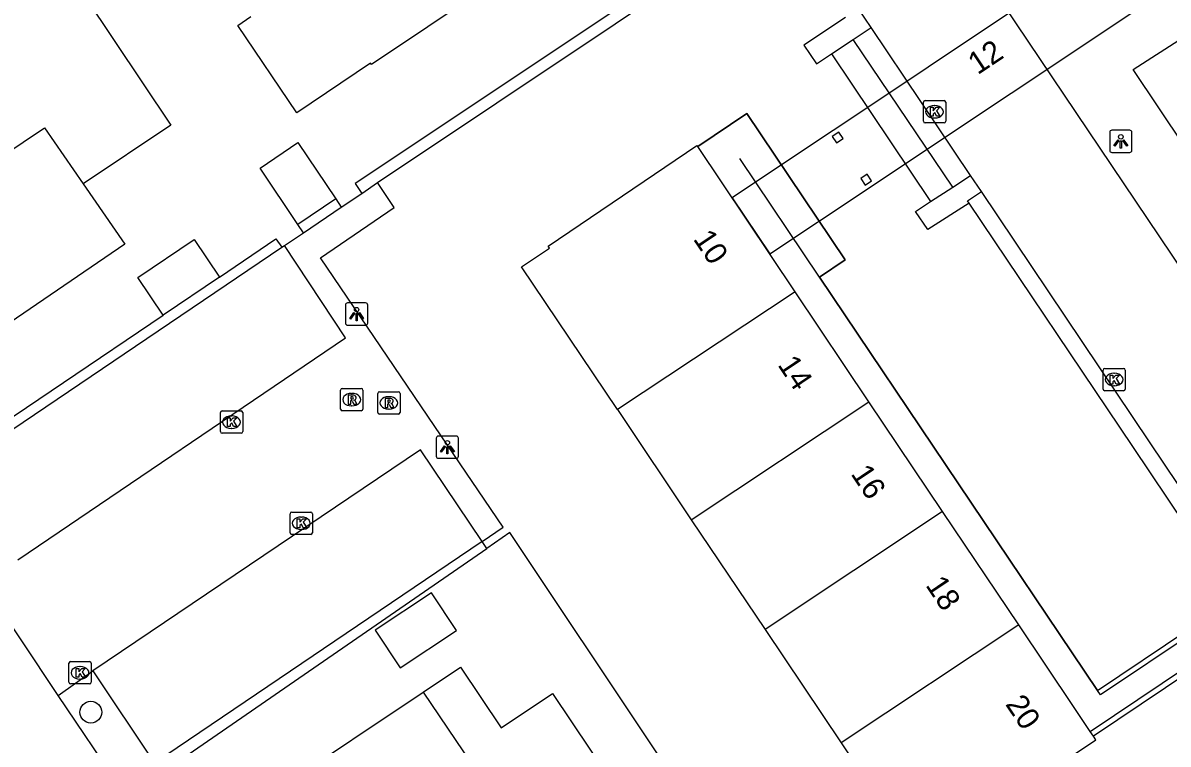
# Model space of a CAD drawing. Extents: x 158797 to 159887, y 384318 to 385255.
# Drawn here: x 159042.4 to 159093.8, y 384720.3 to 384752.6 of the extents above; entities that cross this region are included whole.
import ezdxf

# ---------------------------------------------------------------- set-up
doc = ezdxf.new("R2010")
doc.units = 0
for name, color, linetype in [('IMGEO_Boom', 7, 'Continuous'), ('IMGEO_Erf', 7, 'Continuous'), ('IMGEO_Groenvoorziening', 7, 'Continuous'), ('IMGEO_Haag', 7, 'Continuous'), ('IMGEO_Kolk', 7, 'Continuous'), ('IMGEO_Lichtpunt', 7, 'Continuous'), ('IMGEO_Muur', 7, 'Continuous'), ('IMGEO_Pand', 7, 'Continuous'), ('IMGEO_Pand_nummerreeks', 7, 'Continuous'), ('IMGEO_Pand_overbouw', 7, 'Continuous'), ('IMGEO_Parkeervlak_open', 7, 'Continuous'), ('IMGEO_Rijbaan_lokaal_open', 7, 'Continuous'), ('IMGEO_Rioolput', 7, 'Continuous'), ('IMGEO_Voetpad_halfverhard', 7, 'Continuous'), ('IMGEO_Voetpad_open', 7, 'Continuous')]:
    doc.layers.add(name, color=color, linetype=linetype)

msp = doc.modelspace()

# ---------------------------------------------------------------- linework, layer by layer
at = {"layer": 'IMGEO_Boom'}
msp.add_circle((159045.492, 384721.714), 0.489, dxfattribs=at)
at = {"layer": 'IMGEO_Erf'}
msp.add_lwpolyline([(159077.226, 384710.406), (159064.307, 384729.784), (159063.265, 384729.068)], dxfattribs=at)
at = {"layer": 'IMGEO_Groenvoorziening'}
for points in [[(159049.241, 384719.376), (159063.265, 384729.068)], [(159063.265, 384729.068), (159063.063, 384729.38)]]:
    msp.add_lwpolyline(points, dxfattribs=at)
at = {"layer": 'IMGEO_Haag'}
for points in [[(159059.406, 384776.641), (159073.463, 384756.185), (159057.365, 384745.439), (159057.651, 384745)], [(159058.367, 384745.484), (159074.393, 384756.206)], [(159056.488, 384744.748), (159056.734, 384744.381)], [(159055.036, 384743.235), (159054.792, 384743.606)], [(159051.271, 384741.234), (159053.794, 384742.96), (159054.064, 384742.579)], [(159039.779, 384733.493), (159048.744, 384739.532)]]:
    msp.add_lwpolyline(points, dxfattribs=at)
at = {"layer": 'IMGEO_Kolk'}
for p, q in [((159082.864, 384748.236), (159082.864, 384749.088)), ((159082.939, 384749.162), (159083.791, 384749.162)), ((159083.865, 384749.088), (159083.865, 384748.236)), ((159083.352, 384748.942), (159083.377, 384748.942)), ((159083.791, 384748.162), (159082.939, 384748.162)), ((159083.375, 384748.382), (159083.35, 384748.382)), ((159091.002, 384737.144), (159091.854, 384737.144)), ((159090.927, 384736.218), (159090.927, 384737.07)), ((159091.415, 384736.924), (159091.44, 384736.924)), ((159091.928, 384737.07), (159091.928, 384736.218)), ((159091.854, 384736.144), (159091.002, 384736.144)), ((159091.438, 384736.364), (159091.413, 384736.364)), ((159051.308, 384734.307), (159051.308, 384735.159)), ((159051.383, 384735.233), (159052.235, 384735.233)), ((159052.309, 384735.159), (159052.309, 384734.307)), ((159051.796, 384735.013), (159051.821, 384735.013)), ((159052.235, 384734.233), (159051.383, 384734.233)), ((159051.819, 384734.453), (159051.794, 384734.453)), ((159054.438, 384729.768), (159054.438, 384730.62)), ((159054.513, 384730.694), (159055.365, 384730.694)), ((159054.926, 384730.474), (159054.951, 384730.474)), ((159055.439, 384730.62), (159055.439, 384729.768)), ((159055.365, 384729.694), (159054.513, 384729.694)), ((159054.949, 384729.914), (159054.924, 384729.914)), ((159044.508, 384723.057), (159044.508, 384723.909)), ((159044.583, 384723.983), (159045.435, 384723.983)), ((159044.996, 384723.763), (159045.021, 384723.763)), ((159045.509, 384723.909), (159045.509, 384723.057)), ((159045.435, 384722.983), (159044.583, 384722.983)), ((159045.019, 384723.203), (159044.994, 384723.203))]:
    msp.add_line(p, q, dxfattribs=at)
for points in [[(159082.864, 384748.236), (159082.864, 384749.088)], [(159082.939, 384749.162), (159083.791, 384749.162)], [(159083.865, 384749.088), (159083.865, 384748.236)], [(159083.185, 384748.862), (159083.308, 384748.862), (159083.308, 384748.711), (159083.438, 384748.862), (159083.602, 384748.862), (159083.456, 384748.711), (159083.609, 384748.462), (159083.457, 384748.462), (159083.372, 384748.626), (159083.308, 384748.559), (159083.308, 384748.462), (159083.185, 384748.462), (159083.185, 384748.862)], [(159083.791, 384748.162), (159082.939, 384748.162)], [(159091.002, 384737.144), (159091.854, 384737.144)], [(159090.927, 384736.218), (159090.927, 384737.07)], [(159091.248, 384736.844), (159091.371, 384736.844), (159091.371, 384736.693), (159091.501, 384736.844), (159091.665, 384736.844), (159091.519, 384736.693), (159091.672, 384736.444), (159091.52, 384736.444), (159091.435, 384736.608), (159091.371, 384736.541), (159091.371, 384736.444), (159091.248, 384736.444), (159091.248, 384736.844)], [(159091.928, 384737.07), (159091.928, 384736.218)], [(159091.854, 384736.144), (159091.002, 384736.144)], [(159051.308, 384734.307), (159051.308, 384735.159)], [(159051.383, 384735.233), (159052.235, 384735.233)], [(159052.309, 384735.159), (159052.309, 384734.307)], [(159051.629, 384734.933), (159051.752, 384734.933), (159051.752, 384734.782), (159051.882, 384734.933), (159052.046, 384734.933), (159051.9, 384734.782), (159052.053, 384734.533), (159051.901, 384734.533), (159051.816, 384734.697), (159051.752, 384734.63), (159051.752, 384734.533), (159051.629, 384734.533), (159051.629, 384734.933)], [(159052.235, 384734.233), (159051.383, 384734.233)], [(159054.438, 384729.768), (159054.438, 384730.62)], [(159054.513, 384730.694), (159055.365, 384730.694)], [(159055.439, 384730.62), (159055.439, 384729.768)], [(159054.759, 384730.394), (159054.882, 384730.394), (159054.882, 384730.243), (159055.012, 384730.394), (159055.176, 384730.394), (159055.03, 384730.243), (159055.183, 384729.994), (159055.031, 384729.994), (159054.946, 384730.158), (159054.882, 384730.091), (159054.882, 384729.994), (159054.759, 384729.994), (159054.759, 384730.394)], [(159055.365, 384729.694), (159054.513, 384729.694)], [(159044.508, 384723.057), (159044.508, 384723.909)], [(159044.583, 384723.983), (159045.435, 384723.983)], [(159045.509, 384723.909), (159045.509, 384723.057)], [(159044.829, 384723.683), (159044.952, 384723.683), (159044.952, 384723.532), (159045.082, 384723.683), (159045.246, 384723.683), (159045.1, 384723.532), (159045.253, 384723.283), (159045.101, 384723.283), (159045.016, 384723.447), (159044.952, 384723.38), (159044.952, 384723.283), (159044.829, 384723.283), (159044.829, 384723.683)], [(159045.435, 384722.983), (159044.583, 384722.983)]]:
    msp.add_lwpolyline(points, dxfattribs=at)
for centre, start, end in [((159082.941, 384749.086), 91.552, 178.448), ((159082.941, 384749.086), 91.552, 178.448), ((159083.789, 384749.086), 1.552, 88.448), ((159083.789, 384749.086), 1.552, 88.448), ((159082.941, 384748.238), 181.552, 268.448), ((159082.941, 384748.238), 181.552, 268.448), ((159083.789, 384748.238), 271.552, 358.448), ((159083.789, 384748.238), 271.552, 358.448), ((159091.004, 384737.068), 91.552, 178.448), ((159091.004, 384737.068), 91.552, 178.448), ((159091.852, 384737.068), 1.552, 88.448), ((159091.852, 384737.068), 1.552, 88.448), ((159091.004, 384736.22), 181.552, 268.448), ((159091.004, 384736.22), 181.552, 268.448), ((159091.852, 384736.22), 271.552, 358.448), ((159091.852, 384736.22), 271.552, 358.448), ((159051.385, 384735.157), 91.552, 178.448), ((159051.385, 384735.157), 91.552, 178.448), ((159052.233, 384735.157), 1.552, 88.448), ((159052.233, 384735.157), 1.552, 88.448), ((159051.385, 384734.309), 181.552, 268.448), ((159051.385, 384734.309), 181.552, 268.448), ((159052.233, 384734.309), 271.552, 358.448), ((159052.233, 384734.309), 271.552, 358.448), ((159054.515, 384730.618), 91.552, 178.448), ((159054.515, 384730.618), 91.552, 178.448), ((159055.363, 384730.618), 1.552, 88.448), ((159055.363, 384730.618), 1.552, 88.448), ((159054.515, 384729.77), 181.552, 268.448), ((159054.515, 384729.77), 181.552, 268.448), ((159055.363, 384729.77), 271.552, 358.448), ((159055.363, 384729.77), 271.552, 358.448), ((159044.585, 384723.907), 91.552, 178.448), ((159044.585, 384723.907), 91.552, 178.448), ((159045.433, 384723.907), 1.552, 88.448), ((159045.433, 384723.907), 1.552, 88.448), ((159044.585, 384723.059), 181.552, 268.448), ((159044.585, 384723.059), 181.552, 268.448), ((159045.433, 384723.059), 271.552, 358.448), ((159045.433, 384723.059), 271.552, 358.448)]:
    msp.add_arc(centre, 0.0765, start, end, dxfattribs=at)
for centre, major_axis, ratio, start_param, end_param in [((159083.351, 384748.662), (-0.387, 0.002), 0.722429, 4.712389, 7.853982), ((159083.376, 384748.662), (-0.39, 0.002), 0.717154, 1.570796, 4.712389), ((159091.414, 384736.644), (-0.387, 0.002), 0.722429, 4.712389, 7.853982), ((159091.439, 384736.644), (-0.39, 0.002), 0.717154, 1.570796, 4.712389), ((159051.795, 384734.733), (-0.387, 0.002), 0.722429, 4.712389, 7.853982), ((159051.82, 384734.733), (-0.39, 0.002), 0.717154, 1.570796, 4.712389), ((159054.925, 384730.194), (-0.387, 0.002), 0.722429, 4.712389, 7.853982), ((159054.95, 384730.194), (-0.39, 0.002), 0.717154, 1.570796, 4.712389), ((159044.995, 384723.483), (-0.387, 0.002), 0.722429, 4.712389, 7.853982), ((159045.02, 384723.483), (-0.39, 0.002), 0.717154, 1.570796, 4.712389)]:
    msp.add_ellipse(centre, major_axis=major_axis, ratio=ratio, start_param=start_param, end_param=end_param, dxfattribs=at)
at = {"layer": 'IMGEO_Lichtpunt'}
for p, q in [((159091.229, 384747.74), (159091.229, 384746.933)), ((159091.229, 384747.74), (159091.229, 384746.933)), ((159092.131, 384747.835), (159091.323, 384747.835)), ((159092.131, 384747.835), (159091.323, 384747.835)), ((159092.225, 384746.933), (159092.225, 384747.74)), ((159092.225, 384746.933), (159092.225, 384747.74)), ((159091.323, 384746.839), (159092.131, 384746.839)), ((159091.323, 384746.839), (159092.131, 384746.839)), ((159056.925, 384739.986), (159056.925, 384739.179)), ((159056.925, 384739.986), (159056.925, 384739.179)), ((159057.827, 384740.081), (159057.019, 384740.081)), ((159057.827, 384740.081), (159057.019, 384740.081)), ((159057.921, 384739.179), (159057.921, 384739.986)), ((159057.921, 384739.179), (159057.921, 384739.986)), ((159057.019, 384739.085), (159057.827, 384739.085)), ((159057.019, 384739.085), (159057.827, 384739.085)), ((159061.901, 384734.105), (159061.093, 384734.105)), ((159061.901, 384734.105), (159061.093, 384734.105)), ((159060.999, 384734.01), (159060.999, 384733.203)), ((159060.999, 384734.01), (159060.999, 384733.203)), ((159061.995, 384733.203), (159061.995, 384734.01)), ((159061.995, 384733.203), (159061.995, 384734.01)), ((159061.093, 384733.109), (159061.901, 384733.109)), ((159061.093, 384733.109), (159061.901, 384733.109))]:
    msp.add_line(p, q, dxfattribs=at)
for points in [[(159091.603, 384747.404), (159091.642, 384747.376), (159091.454, 384747.114), (159091.416, 384747.141), (159091.603, 384747.404)], [(159091.705, 384747.356), (159091.752, 384747.356), (159091.752, 384747.034), (159091.705, 384747.034), (159091.705, 384747.356)], [(159091.815, 384747.376), (159091.853, 384747.403), (159092.04, 384747.141), (159092.001, 384747.113), (159091.815, 384747.376)], [(159057.299, 384739.65), (159057.338, 384739.622), (159057.15, 384739.36), (159057.112, 384739.387), (159057.299, 384739.65)], [(159057.401, 384739.602), (159057.448, 384739.602), (159057.448, 384739.28), (159057.401, 384739.28), (159057.401, 384739.602)], [(159057.511, 384739.622), (159057.549, 384739.649), (159057.736, 384739.387), (159057.697, 384739.359), (159057.511, 384739.622)], [(159061.373, 384733.674), (159061.412, 384733.646), (159061.224, 384733.384), (159061.186, 384733.411), (159061.373, 384733.674)], [(159061.475, 384733.626), (159061.522, 384733.626), (159061.522, 384733.304), (159061.475, 384733.304), (159061.475, 384733.626)], [(159061.585, 384733.646), (159061.623, 384733.673), (159061.81, 384733.411), (159061.771, 384733.383), (159061.585, 384733.646)]]:
    msp.add_lwpolyline(points, dxfattribs=at)
for centre in [(159091.728, 384747.538), (159057.424, 384739.784), (159061.498, 384733.808)]:
    msp.add_circle(centre, 0.0994, dxfattribs=at)
for centre, start, end in [((159091.323, 384747.74), 90, 180), ((159091.323, 384747.74), 90, 180), ((159092.131, 384747.74), 0, 90), ((159092.131, 384747.74), 0, 90), ((159091.323, 384746.933), 180, 270), ((159091.323, 384746.933), 180, 270), ((159092.131, 384746.933), 270, 0), ((159092.131, 384746.933), 270, 360), ((159057.019, 384739.986), 90, 180), ((159057.019, 384739.986), 90, 180), ((159057.827, 384739.986), 0, 90), ((159057.827, 384739.986), 0, 90), ((159057.019, 384739.179), 180, 270), ((159057.019, 384739.179), 180, 270), ((159057.827, 384739.179), 270, 0), ((159057.827, 384739.179), 270, 360), ((159061.093, 384734.01), 90, 180), ((159061.093, 384734.01), 90, 180), ((159061.901, 384734.01), 0, 90), ((159061.901, 384734.01), 0, 90), ((159061.093, 384733.203), 180, 270), ((159061.093, 384733.203), 180, 270), ((159061.901, 384733.203), 270, 0), ((159061.901, 384733.203), 270, 360)]:
    msp.add_arc(centre, 0.0946, start, end, dxfattribs=at)
at = {"layer": 'IMGEO_Muur'}
for points in [[(159090.684, 384722.695), (159078.207, 384741.246), (159079.346, 384742.017), (159074.94, 384748.58), (159072.733, 384747.098)], [(159078.207, 384741.246), (159074.63, 384746.565)], [(159090.684, 384722.695), (159094.738, 384725.416)], [(159095.107, 384725.369), (159090.821, 384722.492), (159090.684, 384722.695)], [(159090.358, 384720.844), (159095.725, 384724.447)], [(159095.738, 384724.428), (159095.865, 384724.24), (159090.497, 384720.636)]]:
    msp.add_lwpolyline(points, dxfattribs=at)
at = {"layer": 'IMGEO_Pand'}
for points in [[(159063.087, 384759.841), (159065.729, 384755.897), (159058.095, 384750.782), (159058.053, 384750.844), (159054.734, 384748.612), (159052.092, 384752.541), (159052.674, 384752.933)], [(159040.035, 384753.093), (159043.965, 384755.724), (159049.082, 384748.06), (159045.148, 384745.434)], [(159038.702, 384744.78), (159043.411, 384747.947), (159045.148, 384745.434)], [(159079.063, 384747.749), (159078.771, 384747.554), (159078.967, 384747.264), (159079.259, 384747.459), (159079.063, 384747.749)], [(159054.792, 384743.606), (159053.088, 384746.135), (159054.784, 384747.278), (159056.488, 384744.748)], [(159069.129, 384735.294), (159064.828, 384741.7), (159066.078, 384742.539), (159066.021, 384742.624), (159072.702, 384747.144), (159072.733, 384747.098)], [(159077.104, 384740.586), (159072.733, 384747.098)], [(159045.148, 384745.434), (159047.025, 384742.719), (159040.626, 384738.374), (159039.071, 384740.673), (159037.153, 384739.376), (159035.133, 384742.38), (159038.702, 384744.78)], [(159080.341, 384745.857), (159080.05, 384745.663), (159080.245, 384745.373), (159080.537, 384745.567), (159080.341, 384745.857)], [(159056.488, 384744.748), (159054.792, 384743.606)], [(159048.744, 384739.532), (159047.603, 384741.225), (159050.13, 384742.927), (159051.271, 384741.234)], [(159051.271, 384741.234), (159048.744, 384739.532)], [(159077.104, 384740.586), (159069.129, 384735.294)], [(159080.422, 384735.645), (159077.104, 384740.586)], [(159072.448, 384730.352), (159080.422, 384735.645)], [(159083.728, 384730.72), (159080.422, 384735.645)], [(159069.129, 384735.294), (159072.448, 384730.352)], [(159083.728, 384730.72), (159075.755, 384725.428)], [(159087.144, 384725.631), (159083.728, 384730.72)], [(159072.448, 384730.352), (159075.755, 384725.428)], [(159060.785, 384727.077), (159058.25, 384725.4), (159059.375, 384723.699), (159061.91, 384725.375), (159060.785, 384727.077)], [(159075.755, 384725.428), (159079.172, 384720.34)], [(159087.144, 384725.631), (159079.172, 384720.34)], [(159090.358, 384720.844), (159089.602, 384721.969), (159087.144, 384725.631)], [(159060.41, 384722.616), (159062.093, 384723.742), (159063.917, 384721.019), (159066.215, 384722.559), (159071.358, 384714.886), (159067.435, 384712.248)], [(159055.697, 384711.759), (159055.095, 384712.655), (159053.667, 384714.786), (159055.614, 384716.069), (159054.054, 384718.364), (159060.41, 384722.616)], [(159060.41, 384722.616), (159064.036, 384717.265), (159059.282, 384714.126)], [(159090.497, 384720.636), (159090.358, 384720.844)], [(159079.172, 384720.34), (159083.008, 384714.627), (159088.278, 384718.191), (159087.948, 384718.693), (159090.603, 384720.479), (159090.497, 384720.636)]]:
    msp.add_lwpolyline(points, dxfattribs=at)
at = {"layer": 'IMGEO_Pand_overbouw'}
msp.add_lwpolyline([(159097.081, 384756.339), (159095.392, 384758.894), (159091.622, 384756.377), (159091.192, 384756.09), (159079.017, 384747.961), (159078.608, 384747.688), (159074.277, 384744.797), (159075.966, 384742.282), (159080.291, 384745.161), (159080.714, 384745.442), (159092.898, 384753.554), (159093.327, 384753.84)], close=True, dxfattribs=at)
at = {"layer": 'IMGEO_Parkeervlak_open'}
for points in [[(159039.432, 384732.701), (159054.064, 384742.579)], [(159054.064, 384742.579), (159054.18, 384742.657)], [(159063.063, 384729.38), (159048.344, 384719.43)], [(159045.584, 384723.571), (159048.344, 384719.43)]]:
    msp.add_lwpolyline(points, dxfattribs=at)
at = {"layer": 'IMGEO_Rijbaan_lokaal_open'}
for points in [[(159078.434, 384765.422), (159083.251, 384758.254), (159097.768, 384736.641), (159100.568, 384732.495), (159105.435, 384725.251)], [(159080.521, 384752.446), (159079.959, 384753.282)], [(159084.986, 384745.797), (159080.521, 384752.446)], [(159063.063, 384729.38), (159064.002, 384730.015), (159061.224, 384734.114), (159055.804, 384742.112), (159059.106, 384744.363), (159058.367, 384745.484)], [(159057.651, 384745), (159058.367, 384745.484)], [(159085.468, 384745.079), (159084.986, 384745.797)], [(159056.734, 384744.381), (159057.651, 384745)], [(159096.938, 384728.011), (159093.015, 384733.846), (159085.468, 384745.079)], [(159055.036, 384743.235), (159056.734, 384744.381)], [(159054.18, 384742.657), (159055.036, 384743.235)], [(159042.211, 384728.554), (159056.921, 384738.516), (159054.18, 384742.657)], [(159063.063, 384729.38), (159060.297, 384733.489), (159045.584, 384723.571)], [(159044.027, 384722.47), (159040.655, 384727.511)], [(159044.027, 384722.47), (159045.584, 384723.571)], [(159046.79, 384718.36), (159044.027, 384722.47)]]:
    msp.add_lwpolyline(points, dxfattribs=at)
at = {"layer": 'IMGEO_Rioolput'}
for p, q in [((159056.704, 384735.317), (159056.704, 384736.169)), ((159056.779, 384736.243), (159057.631, 384736.243)), ((159057.705, 384736.169), (159057.705, 384735.317)), ((159058.445, 384736.096), (159059.297, 384736.096)), ((159057.192, 384736.023), (159057.217, 384736.023)), ((159058.37, 384735.17), (159058.37, 384736.022)), ((159058.858, 384735.876), (159058.883, 384735.876)), ((159059.371, 384736.022), (159059.371, 384735.17)), ((159057.631, 384735.243), (159056.779, 384735.243)), ((159057.215, 384735.463), (159057.19, 384735.463)), ((159059.297, 384735.096), (159058.445, 384735.096)), ((159058.881, 384735.316), (159058.856, 384735.316))]:
    msp.add_line(p, q, dxfattribs=at)
for points in [[(159056.704, 384735.317), (159056.704, 384736.169)], [(159056.779, 384736.243), (159057.631, 384736.243)], [(159057.705, 384736.169), (159057.705, 384735.317)], [(159058.445, 384736.096), (159059.297, 384736.096)], [(159057.293, 384735.941), (159057.041, 384735.943), (159057.041, 384735.543)], [(159057.041, 384735.543), (159057.165, 384735.543), (159057.165, 384735.705), (159057.176, 384735.705)], [(159057.219, 384735.862), (159057.165, 384735.862), (159057.165, 384735.781)], [(159057.165, 384735.781), (159057.217, 384735.781)], [(159057.223, 384735.676), (159057.294, 384735.543), (159057.434, 384735.543), (159057.369, 384735.669)], [(159058.37, 384735.17), (159058.37, 384736.022)], [(159058.959, 384735.794), (159058.707, 384735.796), (159058.707, 384735.396)], [(159058.885, 384735.715), (159058.831, 384735.715), (159058.831, 384735.634)], [(159058.831, 384735.634), (159058.883, 384735.634)], [(159059.371, 384736.022), (159059.371, 384735.17)], [(159057.631, 384735.243), (159056.779, 384735.243)], [(159059.297, 384735.096), (159058.445, 384735.096)], [(159058.707, 384735.396), (159058.831, 384735.396), (159058.831, 384735.558), (159058.842, 384735.558)], [(159058.889, 384735.529), (159058.96, 384735.396), (159059.1, 384735.396), (159059.035, 384735.522)]]:
    msp.add_lwpolyline(points, dxfattribs=at)
for centre, radius, start, end in [((159056.781, 384736.167), 0.0765, 91.552, 178.448), ((159056.781, 384736.167), 0.0765, 91.552, 178.448), ((159057.629, 384736.167), 0.0765, 1.552, 88.448), ((159057.629, 384736.167), 0.0765, 1.552, 88.448), ((159058.447, 384736.02), 0.0765, 91.552, 178.448), ((159058.447, 384736.02), 0.0765, 91.552, 178.448), ((159059.295, 384736.02), 0.0765, 1.552, 88.448), ((159059.295, 384736.02), 0.0765, 1.552, 88.448), ((159057.175, 384735.652), 0.0533, 26.0293, 88.6989), ((159057.201, 384735.97), 0.19, 274.7715, 282.9687), ((159057.225, 384735.766), 0.0964, 77.0061, 93.1865), ((159057.239, 384735.823), 0.0378, 276.6634, 79.6772), ((159057.292, 384735.831), 0.109, 350.3612, 89.416), ((159057.29, 384735.831), 0.112, 277.5842, 350.9817), ((159057.274, 384735.616), 0.108, 29.5134, 73.7905), ((159058.867, 384735.823), 0.19, 274.7715, 282.9687), ((159058.891, 384735.619), 0.0964, 77.0061, 93.1865), ((159058.905, 384735.676), 0.0378, 276.6634, 79.6772), ((159058.958, 384735.684), 0.109, 350.3612, 89.416), ((159058.956, 384735.684), 0.112, 277.5842, 350.9817), ((159056.781, 384735.319), 0.0765, 181.552, 268.448), ((159056.781, 384735.319), 0.0765, 181.552, 268.448), ((159057.629, 384735.319), 0.0765, 271.552, 358.448), ((159057.629, 384735.319), 0.0765, 271.552, 358.448), ((159058.447, 384735.172), 0.0765, 181.552, 268.448), ((159058.447, 384735.172), 0.0765, 181.552, 268.448), ((159058.841, 384735.505), 0.0533, 26.0293, 88.6989), ((159058.94, 384735.469), 0.108, 29.5134, 73.7905), ((159059.295, 384735.172), 0.0765, 271.552, 358.448), ((159059.295, 384735.172), 0.0765, 271.552, 358.448)]:
    msp.add_arc(centre, radius, start, end, dxfattribs=at)
for centre, major_axis, ratio, start_param, end_param in [((159057.191, 384735.743), (-0.387, 0.002), 0.722429, 4.712389, 7.853982), ((159057.216, 384735.743), (-0.39, 0.002), 0.717154, 1.570796, 4.712389), ((159058.857, 384735.596), (-0.387, 0.002), 0.722429, 4.712389, 7.853982), ((159058.882, 384735.596), (-0.39, 0.002), 0.717154, 1.570796, 4.712389)]:
    msp.add_ellipse(centre, major_axis=major_axis, ratio=ratio, start_param=start_param, end_param=end_param, dxfattribs=at)
at = {"layer": 'IMGEO_Voetpad_halfverhard'}
for points in [[(159084.187, 384745.278), (159079.719, 384751.911)], [(159078.738, 384751.257), (159083.186, 384744.628)]]:
    msp.add_lwpolyline(points, dxfattribs=at)
at = {"layer": 'IMGEO_Voetpad_open'}
for points in [[(159106.827, 384723.845), (159109.175, 384725.404), (159101.523, 384736.749), (159092.28, 384750.557), (159097.002, 384753.598), (159090.456, 384763.423), (159080.123, 384778.73)], [(159079.375, 384752.896), (159077.492, 384751.651), (159078.062, 384750.806), (159078.738, 384751.257)], [(159079.719, 384751.911), (159080.521, 384752.446)], [(159078.738, 384751.257), (159079.719, 384751.911)], [(159072.733, 384747.098), (159074.94, 384748.58), (159079.346, 384742.017), (159078.207, 384741.246), (159090.684, 384722.695)], [(159084.187, 384745.278), (159084.986, 384745.797)], [(159083.186, 384744.628), (159084.187, 384745.278)], [(159084.92, 384744.559), (159084.851, 384744.663), (159085.468, 384745.079)], [(159084.92, 384744.559), (159083.057, 384743.378), (159082.512, 384744.19), (159083.186, 384744.628)], [(159096.227, 384727.726), (159092.263, 384733.641), (159084.92, 384744.559)]]:
    msp.add_lwpolyline(points, dxfattribs=at)

# ---------------------------------------------------------------- texts
at = {"layer": 'IMGEO_Pand_nummerreeks'}
for s, rotation, p in [('12', 33.6555, (159085.301, 384750.299)), ('10', 303.8731, (159072.504, 384742.953)), ('14', 303.8845, (159076.294, 384737.307)), ('16', 303.8731, (159079.58, 384732.413)), ('18', 303.8731, (159082.936, 384727.414)), ('20', 303.8731, (159086.521, 384722.072))]:
    msp.add_text(s, height=1, rotation=rotation, dxfattribs=at).set_placement(p)

doc.saveas('drawing.dxf')
